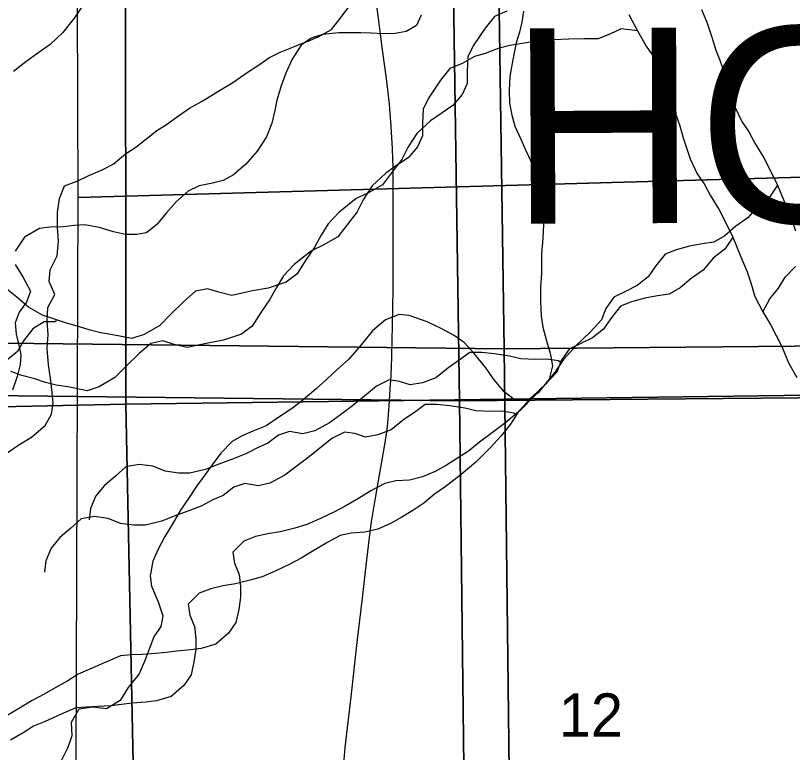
# Model space of a CAD drawing. Extents: x -21.1 to 50.3, y -4.9 to 22.1.
# Drawn here: x 4.388 to 5.141, y 15.567 to 16.282 of the extents above; entities that cross this region are included whole.
import ezdxf

# ---------------------------------------------------------------- set-up
doc = ezdxf.new("R2010")
doc.units = 0
for name, color, linetype in [('GM_X_County_Text', 7, 'Continuous'), ('GM_X_Major_River', 7, 'Continuous'), ('GM_X_Minor_River', 7, 'Continuous'), ('GM_X_Section', 7, 'Continuous'), ('GM_X_Section_Text', 7, 'Continuous'), ('GM_X_Township_Road', 7, 'Continuous')]:
    doc.layers.add(name, color=color, linetype=linetype)

msp = doc.modelspace()

# ---------------------------------------------------------------- linework, layer by layer
at = {"layer": 'GM_X_Major_River'}
for points in [[(4.98245, 16.28261), (4.99092, 16.26674), (4.99939, 16.25201), (5.00975, 16.23691), (5.01478, 16.22481), (5.01945, 16.21005), (5.02335, 16.19756), (5.02722, 16.18772), (5.03188, 16.17486), (5.035, 16.16312), (5.042, 16.14268), (5.04856, 16.12832), (5.05547, 16.1185), (5.06125, 16.10755), (5.07009, 16.0932), (5.07819, 16.07732), (5.0832, 16.06674), (5.09094, 16.04783), (5.09713, 16.03308), (5.10063, 16.02248), (5.10453, 16.00923), (5.11224, 15.99449), (5.11993, 15.98165), (5.12532, 15.97145), (5.13072, 15.96087), (5.1373, 15.94498), (5.14538, 15.93063)], [(5.05304, 16.28743), (5.05807, 16.27533), (5.06274, 16.26056), (5.06663, 16.24807), (5.07051, 16.23824), (5.07516, 16.22537), (5.07829, 16.21363), (5.08529, 16.1932), (5.09185, 16.17883), (5.09876, 16.16902), (5.10454, 16.15806), (5.11338, 16.14371), (5.12147, 16.12784), (5.12649, 16.11726), (5.13423, 16.09834), (5.14042, 16.08359), (5.14392, 16.073)]]:
    msp.add_lwpolyline(points, dxfattribs=at)
at = {"layer": 'GM_X_Minor_River'}
for points in [[(4.54806, 16.4308), (4.53324, 16.40637), (4.52709, 16.39465), (4.52172, 16.38482), (4.51406, 16.375), (4.5064, 16.36404), (4.49721, 16.35196), (4.48879, 16.34025), (4.48037, 16.32968), (4.47232, 16.31683), (4.46236, 16.30361), (4.45471, 16.29341), (4.44512, 16.27906), (4.43403, 16.26509), (4.42181, 16.2534), (4.41075, 16.24588), (4.39817, 16.23685), (4.38635, 16.22744)], [(4.38008, 15.8577), (4.39159, 15.8655), (4.40386, 15.87291), (4.41695, 15.88411), (4.4232, 15.89541), (4.42488, 15.90602), (4.42391, 15.91629), (4.42222, 15.92999), (4.42014, 15.94294), (4.41887, 15.95891), (4.41984, 15.97257), (4.4189, 15.9855), (4.41949, 15.99879), (4.42652, 16.01122), (4.42102, 16.02384), (4.42195, 16.03522), (4.42862, 16.04879), (4.42998, 16.06283), (4.42905, 16.07614), (4.42889, 16.09058), (4.431, 16.10422), (4.43575, 16.11668), (4.44874, 16.12142), (4.45869, 16.12621), (4.47284, 16.13245), (4.4828, 16.13762), (4.49473, 16.14769), (4.5047, 16.154), (4.51431, 16.16145), (4.52508, 16.17003), (4.53467, 16.17596), (4.5462, 16.18452), (4.55695, 16.19195), (4.5692, 16.19861), (4.58416, 16.20788), (4.59874, 16.21677), (4.61371, 16.22718), (4.62368, 16.23349), (4.63367, 16.24055), (4.64477, 16.24608), (4.65929, 16.25194), (4.6719, 16.25669), (4.68147, 16.2611), (4.69449, 16.26812), (4.70379, 16.28013), (4.7131, 16.29253)], [(4.86423, 16.2858), (4.85246, 16.28079), (4.84339, 16.26934), (4.83168, 16.25219), (4.82641, 16.24152), (4.82573, 16.22784), (4.8258, 16.21568), (4.82091, 16.20502), (4.81183, 16.19433), (4.80159, 16.18744), (4.79022, 16.1794), (4.77697, 16.16717), (4.76867, 16.1542), (4.76264, 16.14202), (4.75244, 16.12904), (4.74375, 16.1176), (4.72971, 16.10954), (4.71832, 16.10416), (4.70165, 16.09077), (4.69105, 16.0797), (4.68426, 16.06864), (4.67748, 16.05645), (4.66917, 16.04425), (4.66088, 16.0309), (4.65064, 16.02325), (4.63316, 16.01745), (4.61795, 16.01471), (4.5978, 16.01042), (4.58523, 16.01339), (4.57417, 16.01675), (4.56276, 16.0144), (4.5514, 16.00446), (4.53853, 15.99185), (4.52793, 15.98116), (4.51276, 15.97234), (4.50098, 15.96847), (4.48421, 15.9718), (4.47088, 15.974), (4.46058, 15.97661), (4.45029, 15.97997), (4.43771, 15.98331), (4.42703, 15.98705), (4.41444, 15.99116), (4.4007, 15.99906), (4.38961, 16.0085), (4.37814, 16.01755)], [(4.78137, 16.28192), (4.77675, 16.27208), (4.76684, 16.26607), (4.75621, 16.26424), (4.74444, 16.26393), (4.73268, 16.26438), (4.72282, 16.26483), (4.71143, 16.2649), (4.70156, 16.26496), (4.68561, 16.26316), (4.67459, 16.25981), (4.66505, 16.25304), (4.65624, 16.23944), (4.65008, 16.22582), (4.64583, 16.21446), (4.64156, 16.19969), (4.63959, 16.18946), (4.63647, 16.17733), (4.63145, 16.16409), (4.62225, 16.15011), (4.61155, 16.13765), (4.59934, 16.1271), (4.58943, 16.12185), (4.57917, 16.11926), (4.56625, 16.11668), (4.55559, 16.11144), (4.54376, 16.10089), (4.5342, 16.08994), (4.5254, 16.07937), (4.5151, 16.07109), (4.5056, 16.06925), (4.49498, 16.06932), (4.48323, 16.07204), (4.46922, 16.0763), (4.45557, 16.07867), (4.44532, 16.07797), (4.43431, 16.0769), (4.42141, 16.0766), (4.41153, 16.07514), (4.39706, 16.06689), (4.38786, 16.05328)], [(4.88044, 16.28586), (4.87886, 16.27525), (4.87651, 16.26539), (4.87341, 16.25517), (4.87145, 16.24532), (4.86909, 16.23357), (4.86712, 16.22258), (4.86665, 16.20892), (4.86695, 16.19678), (4.86915, 16.18501), (4.87212, 16.17437), (4.87773, 16.16181), (4.88222, 16.15154), (4.88708, 16.14126), (4.89307, 16.12795), (4.89528, 16.11845), (4.89788, 16.10895), (4.89932, 16.09794), (4.90002, 16.08807), (4.89953, 16.07176), (4.8987, 16.06152), (4.89787, 16.0509), (4.89775, 16.03155), (4.8969, 16.01866), (4.89681, 16.00462), (4.89748, 15.9902), (4.8993, 15.97956), (4.90263, 15.96626), (4.90635, 15.95448), (4.90854, 15.94195), (4.90543, 15.92907), (4.89471, 15.91585), (4.88366, 15.90833), (4.87152, 15.90955), (4.8617, 15.91682), (4.85116, 15.92978), (4.84402, 15.94007), (4.83272, 15.95418), (4.82293, 15.96486), (4.81311, 15.97137), (4.80063, 15.97827), (4.78701, 15.98481), (4.76959, 15.99099), (4.76011, 15.9918), (4.74679, 15.98658), (4.7342, 15.97603), (4.72311, 15.96244), (4.71087, 15.9481), (4.69942, 15.9383), (4.68949, 15.92888), (4.67957, 15.91983), (4.66659, 15.90891), (4.65667, 15.90101), (4.64448, 15.89311), (4.63114, 15.88409), (4.6182, 15.87886), (4.60792, 15.87437), (4.59802, 15.86874), (4.58732, 15.85742), (4.5789, 15.84609), (4.57124, 15.8359), (4.56396, 15.8257), (4.55515, 15.81247), (4.54825, 15.80227), (4.54019, 15.78828), (4.5329, 15.77657), (4.52637, 15.76447), (4.52136, 15.75273), (4.51861, 15.73871), (4.52007, 15.72846), (4.52642, 15.71325), (4.53088, 15.69994), (4.52892, 15.68933), (4.5224, 15.6795), (4.51777, 15.66739), (4.51391, 15.65717), (4.50812, 15.64355), (4.49741, 15.63033), (4.48974, 15.61786), (4.4764, 15.6096), (4.46313, 15.6112), (4.44946, 15.60938), (4.44217, 15.59653), (4.44284, 15.58362), (4.43897, 15.57227), (4.43128, 15.55676)], [(4.99092, 16.26674), (4.97491, 16.26881), (4.96466, 16.26381), (4.95289, 16.25919), (4.93918, 16.25911), (4.92434, 16.25865), (4.90988, 16.25819), (4.89846, 16.25774), (4.87907, 16.2546), (4.86728, 16.25263), (4.85588, 16.24953), (4.84334, 16.2449), (4.83308, 16.24181), (4.82094, 16.23528), (4.80917, 16.23028), (4.8001, 16.21883), (4.78839, 16.20167), (4.78312, 16.191), (4.78244, 16.17732), (4.78251, 16.16517), (4.77762, 16.1545), (4.76854, 16.14382), (4.75831, 16.13692), (4.74693, 16.12888), (4.73368, 16.11665), (4.72538, 16.10369), (4.71935, 16.0915), (4.70915, 16.07853), (4.70046, 16.06708), (4.68642, 16.05903), (4.67503, 16.05365), (4.65836, 16.04026), (4.64776, 16.02918), (4.64098, 16.01813), (4.63419, 16.00593), (4.62588, 15.99373), (4.61759, 15.98039), (4.60735, 15.97273), (4.58988, 15.96694), (4.57467, 15.96419), (4.55452, 15.9599), (4.54194, 15.96287), (4.53088, 15.96623), (4.51948, 15.96389), (4.50811, 15.95395), (4.49524, 15.94134), (4.48464, 15.93064), (4.46947, 15.92182), (4.45769, 15.91796), (4.44092, 15.92128), (4.42759, 15.92349), (4.4173, 15.92609), (4.407, 15.92945), (4.39442, 15.9328), (4.38374, 15.93654)], [(5.12649, 16.11726), (5.11875, 16.10563), (5.10738, 16.09683), (5.09792, 16.08538), (5.08617, 16.07734), (5.07556, 16.06816), (5.06494, 16.06202), (5.05353, 16.06044), (5.04136, 16.05809), (5.02844, 16.0546), (5.0178, 16.05036), (5.00836, 16.03854), (5.00118, 16.02824), (4.99057, 16.01982), (4.97994, 16.01445), (4.96779, 16.00868), (4.96024, 15.99762), (4.95612, 15.98658), (4.94515, 15.97474), (4.9319, 15.96213), (4.91903, 15.94839), (4.91111, 15.93619), (4.90204, 15.92474), (4.89144, 15.91329), (4.87744, 15.89915), (4.86342, 15.8873), (4.84788, 15.87543), (4.83765, 15.86816), (4.82704, 15.85936), (4.81642, 15.85247), (4.8058, 15.84595), (4.79479, 15.83981), (4.78264, 15.83442), (4.7701, 15.83131), (4.75678, 15.83048), (4.74614, 15.82814), (4.73247, 15.82085), (4.72072, 15.81357), (4.70819, 15.80628), (4.69681, 15.80014), (4.6839, 15.79399), (4.67061, 15.78821), (4.65883, 15.78473), (4.64477, 15.78123), (4.6326, 15.77927), (4.62081, 15.77654), (4.60942, 15.7723), (4.59882, 15.7616), (4.6004, 15.75097), (4.60503, 15.73998), (4.60624, 15.72821), (4.6063, 15.71796), (4.60447, 15.70579), (4.60187, 15.69324), (4.5947, 15.68294), (4.58219, 15.67224), (4.56814, 15.66798), (4.55786, 15.66678), (4.54455, 15.66557), (4.53428, 15.66438), (4.52401, 15.66318), (4.51107, 15.66235), (4.50042, 15.66191), (4.49014, 15.66109), (4.47572, 15.65493), (4.46015, 15.64801), (4.44913, 15.64339), (4.4389, 15.63687), (4.42675, 15.62996), (4.41613, 15.62383), (4.40436, 15.61768), (4.39109, 15.60963), (4.38008, 15.60311)], [(5.0832, 16.06674), (5.07546, 16.05511), (5.06409, 16.04631), (5.05463, 16.03486), (5.04288, 16.02682), (5.03227, 16.01764), (5.02165, 16.01151), (5.01024, 16.00992), (4.99807, 16.00758), (4.98515, 16.00408), (4.97452, 15.99985), (4.96507, 15.98802), (4.95789, 15.97772), (4.94728, 15.96931), (4.93665, 15.96393), (4.92451, 15.95816), (4.91695, 15.94711), (4.91283, 15.93607), (4.90186, 15.92423), (4.88861, 15.91162), (4.87574, 15.89787), (4.86782, 15.88567), (4.85875, 15.87422), (4.84815, 15.86277), (4.83415, 15.84864), (4.82013, 15.83678), (4.80459, 15.82492), (4.79436, 15.81764), (4.78375, 15.80885), (4.77313, 15.80195), (4.76251, 15.79543), (4.7515, 15.78929), (4.73935, 15.78391), (4.72681, 15.7808), (4.71349, 15.77997), (4.70285, 15.77763), (4.68918, 15.77033), (4.67743, 15.76305), (4.66491, 15.75576), (4.65352, 15.74962), (4.64061, 15.74347), (4.62732, 15.7377), (4.61554, 15.73422), (4.60148, 15.73072), (4.58931, 15.72875), (4.57752, 15.72602), (4.56613, 15.72178), (4.55553, 15.71109), (4.55712, 15.70046), (4.56174, 15.68947), (4.56295, 15.6777), (4.56301, 15.66744), (4.56118, 15.65528), (4.55858, 15.64273), (4.55141, 15.63243), (4.53891, 15.62172), (4.52485, 15.61747), (4.51458, 15.61627), (4.50126, 15.61505), (4.49099, 15.61386), (4.48072, 15.61266), (4.46778, 15.61183), (4.45713, 15.61139), (4.44685, 15.61057), (4.43243, 15.60441), (4.41686, 15.59749), (4.40585, 15.59287), (4.39561, 15.58636), (4.38346, 15.57945)], [(4.38778, 16.04038), (4.39529, 16.0282), (4.40278, 16.01449), (4.39892, 16.00389), (4.39165, 15.99407), (4.38779, 15.98385), (4.38885, 15.97284), (4.39144, 15.9622), (4.39327, 15.95271), (4.39283, 15.94323), (4.38972, 15.93186), (4.38546, 15.91861)], [(5.11224, 15.99449), (5.11912, 16.00711), (5.12743, 16.01741), (5.13385, 16.02809), (5.14407, 16.0384)], [(4.42775, 15.9868), (4.42704, 15.98477), (4.416, 15.98471), (4.405, 15.97781), (4.39593, 15.96637), (4.39028, 15.95608), (4.37437, 15.94308)], [(4.9168, 15.94495), (4.91447, 15.94684), (4.90266, 15.94868), (4.89163, 15.94823), (4.87792, 15.94892), (4.86687, 15.95152), (4.85239, 15.95372), (4.83982, 15.95516), (4.8284, 15.9551), (4.81817, 15.94745), (4.80793, 15.94055), (4.79542, 15.9306), (4.78251, 15.92559), (4.77072, 15.92363), (4.76043, 15.92699), (4.75014, 15.92845), (4.73799, 15.92231), (4.72435, 15.91122), (4.71336, 15.90242), (4.70313, 15.89476), (4.69252, 15.88673), (4.6781, 15.87905), (4.66669, 15.87632), (4.65374, 15.87853), (4.6431, 15.87505), (4.63287, 15.86702), (4.62261, 15.86278), (4.61199, 15.85702), (4.59946, 15.85202), (4.58426, 15.84662), (4.57325, 15.84199), (4.55728, 15.83811), (4.54624, 15.83805), (4.53329, 15.83987), (4.52147, 15.84474), (4.50813, 15.84657), (4.4952, 15.84422), (4.48498, 15.83505), (4.47437, 15.82625), (4.46605, 15.81595), (4.46079, 15.80376), (4.45971, 15.79274)], [(4.87351, 15.89443), (4.87118, 15.89633), (4.85937, 15.89816), (4.84834, 15.89772), (4.83463, 15.8984), (4.82358, 15.901), (4.8091, 15.9032), (4.79653, 15.90465), (4.78511, 15.90458), (4.77488, 15.89693), (4.76464, 15.89004), (4.75213, 15.88009), (4.73922, 15.87508), (4.72743, 15.87311), (4.71714, 15.87647), (4.70685, 15.87794), (4.6947, 15.87179), (4.68106, 15.8607), (4.67007, 15.8519), (4.65984, 15.84425), (4.64923, 15.83621), (4.63481, 15.82853), (4.6234, 15.82581), (4.61045, 15.82801), (4.59981, 15.82454), (4.58958, 15.8165), (4.57932, 15.81227), (4.5687, 15.80651), (4.55617, 15.8015), (4.54097, 15.7961), (4.52996, 15.79148), (4.51399, 15.78759), (4.50295, 15.78753), (4.49, 15.78936), (4.47818, 15.79423), (4.46485, 15.79605), (4.45192, 15.7937), (4.44169, 15.78453), (4.43108, 15.77573), (4.42277, 15.76543), (4.4175, 15.75324), (4.41642, 15.74222)]]:
    msp.add_lwpolyline(points, dxfattribs=at)
at = {"layer": 'GM_X_Section'}
for points in [[(4.44556, 17.13365), (5.45266, 17.13084), (5.44952, 16.13321), (4.44906, 16.1053)], [(4.84683, 16.96859), (4.86162, 15.95861), (3.83586, 15.97019), (3.82173, 16.99041), (4.43354, 16.98495)], [(4.84683, 16.96859), (5.83147, 16.97938), (5.84702, 15.96751), (4.86162, 15.95861)], [(5.52017, 16.94387), (5.53343, 15.91957), (5.47621, 15.91802), (4.49511, 15.90479), (4.49436, 16.90218), (4.49435, 16.93023)], [(4.80354, 16.91807), (4.81833, 15.90809), (3.79257, 15.91968), (3.77844, 16.93989), (4.39025, 16.93443)], [(4.80354, 16.91807), (5.78818, 16.92886), (5.80373, 15.91699), (4.81833, 15.90809)], [(4.49436, 16.90218), (4.49511, 15.90479), (3.50758, 15.88397), (3.48674, 15.88357), (3.4856, 16.89423)], [(4.44906, 16.1053), (5.44952, 16.13321), (5.4459, 15.12082), (4.4455, 15.10201)], [(3.83586, 15.97019), (4.86162, 15.95861), (4.87375, 14.94937), (3.84884, 14.95111)], [(4.86162, 15.95861), (5.84702, 15.96751), (5.86388, 15.5693), (5.87288, 14.94777), (4.87375, 14.94937)], [(3.79257, 15.91968), (4.81833, 15.90809), (4.83046, 14.89886), (3.80555, 14.9006)], [(5.47621, 15.91802), (5.48909, 14.88008), (4.51635, 14.86043), (4.49511, 15.90479)], [(4.81833, 15.90809), (5.80373, 15.91699), (5.82059, 15.51878), (5.82959, 14.89726), (4.83046, 14.89886)], [(4.49511, 15.90479), (4.51635, 14.86043), (3.55763, 14.82903), (3.50758, 15.88397)]]:
    msp.add_lwpolyline(points, close=True, dxfattribs=at)
at = {"layer": 'GM_X_Township_Road'}
msp.add_lwpolyline([(4.70622, 15.55662), (4.70772, 15.57206), (4.7134, 15.62142), (4.71974, 15.67692), (4.72438, 15.71701), (4.72859, 15.75401), (4.73112, 15.77561), (4.73311, 15.79101), (4.73559, 15.80634), (4.7415, 15.83997), (4.74472, 15.85832), (4.74723, 15.87362), (4.74856, 15.88282), (4.74969, 15.89504), (4.75049, 15.90798), (4.75115, 15.91979), (4.75227, 15.93225), (4.75291, 15.95088), (4.7532, 15.9664), (4.75337, 15.98193), (4.754, 16.01611), (4.75414, 16.03475), (4.75414, 16.05955), (4.75413, 16.0905), (4.75431, 16.11525), (4.7542, 16.13386), (4.75365, 16.15247), (4.75236, 16.17418), (4.75059, 16.19586), (4.74777, 16.22056), (4.74398, 16.24827), (4.74178, 16.26364), (4.73982, 16.27901), (4.73696, 16.30044)], dxfattribs=at)

# ---------------------------------------------------------------- texts
at = {"layer": 'GM_X_County_Text'}
msp.add_text('HOLMES COUNTY', height=0.1893939, rotation=0.28934, dxfattribs=at).set_placement((4.86696, 16.07965))
at = {"layer": 'GM_X_Section_Text'}
msp.add_text('12', height=0.041856, rotation=0.00001, dxfattribs=at).set_placement((4.91461, 15.58279))

doc.saveas('drawing.dxf')
